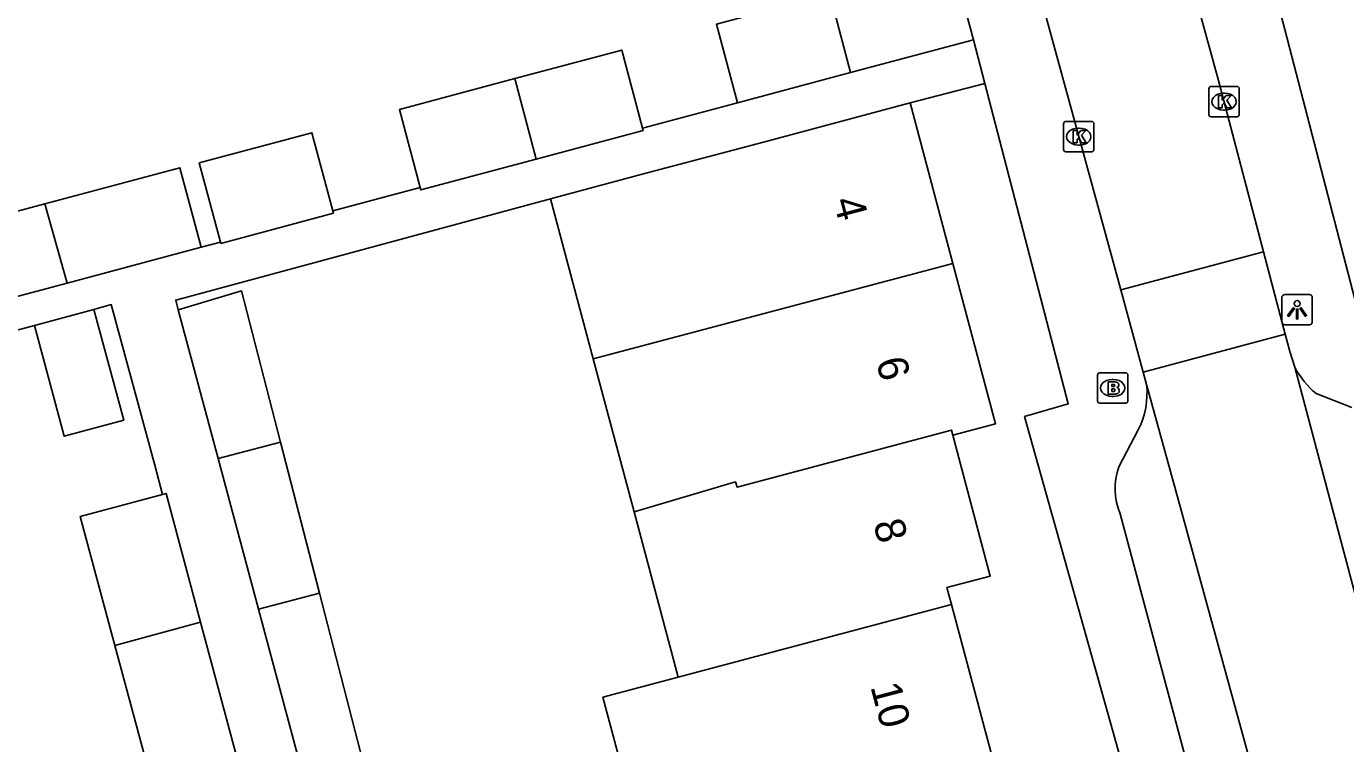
# Model space of a CAD drawing. Extents: x 162542 to 163144, y 380786 to 381511.
# Drawn here: x 162710.18 to 162753.59, y 381000.84 to 381024.45 of the extents above; entities that cross this region are included whole.
import ezdxf

# ---------------------------------------------------------------- set-up
doc = ezdxf.new("R2010")
doc.units = 0
for name, color, linetype in [('IMGEO_Brandkraan', 7, 'Continuous'), ('IMGEO_Kolk', 7, 'Continuous'), ('IMGEO_Lichtpunt', 7, 'Continuous'), ('IMGEO_Pand', 7, 'Continuous'), ('IMGEO_Pand_nummerreeks', 7, 'Continuous'), ('IMGEO_Rijbaan_lokaal_open', 7, 'Continuous'), ('IMGEO_Voetpad_open', 7, 'Continuous')]:
    doc.layers.add(name, color=color, linetype=linetype)

msp = doc.modelspace()

# ---------------------------------------------------------------- linework, layer by layer
at = {"layer": 'IMGEO_Brandkraan'}
for p, q in [((162745.423, 381012.122), (162745.423, 381012.974)), ((162745.498, 381013.048), (162746.35, 381013.048)), ((162745.911, 381012.828), (162745.936, 381012.828)), ((162746.424, 381012.974), (162746.424, 381012.122)), ((162746.35, 381012.048), (162745.498, 381012.048)), ((162745.934, 381012.268), (162745.909, 381012.268))]:
    msp.add_line(p, q, dxfattribs=at)
for points in [[(162745.423, 381012.122), (162745.423, 381012.974)], [(162745.498, 381013.048), (162746.35, 381013.048)], [(162746.424, 381012.974), (162746.424, 381012.122)], [(162745.771, 381012.748), (162745.771, 381012.348), (162745.984, 381012.348)], [(162746.002, 381012.748), (162745.771, 381012.748)], [(162745.95, 381012.667), (162745.896, 381012.667), (162745.896, 381012.591)], [(162745.896, 381012.591), (162745.949, 381012.591)], [(162745.958, 381012.515), (162745.896, 381012.515), (162745.896, 381012.434)], [(162745.896, 381012.434), (162745.958, 381012.434)], [(162746.35, 381012.048), (162745.498, 381012.048)]]:
    msp.add_lwpolyline(points, dxfattribs=at)
for centre, radius, start, end in [((162745.5, 381012.972), 0.0765, 91.552, 178.448), ((162745.5, 381012.972), 0.0765, 91.552, 178.448), ((162746.348, 381012.972), 0.0765, 1.552, 88.448), ((162746.348, 381012.972), 0.0765, 1.552, 88.448), ((162745.951, 381012.629), 0.0379, 267.8285, 90.9355), ((162745.959, 381012.474), 0.0404, 269.8759, 90.5077), ((162745.99, 381012.599), 0.251, 268.6676, 293.5347), ((162746.006, 381012.603), 0.145, 59.4692, 91.5367), ((162746.031, 381012.65), 0.0922, 285.5137, 58.1501), ((162746.036, 381012.458), 0.105, 301.3115, 78.989), ((162745.5, 381012.124), 0.0765, 181.552, 268.448), ((162745.5, 381012.124), 0.0765, 181.552, 268.448), ((162746.348, 381012.124), 0.0765, 271.552, 358.448), ((162746.348, 381012.124), 0.0765, 271.552, 358.448)]:
    msp.add_arc(centre, radius, start, end, dxfattribs=at)
for centre, major_axis, ratio, start_param, end_param in [((162745.91, 381012.548), (-0.387, 0.002), 0.722429, 4.712389, 7.853982), ((162745.935, 381012.548), (-0.39, 0.002), 0.717154, 1.570796, 4.712389)]:
    msp.add_ellipse(centre, major_axis=major_axis, ratio=ratio, start_param=start_param, end_param=end_param, dxfattribs=at)
at = {"layer": 'IMGEO_Kolk'}
for p, q in [((162749.087, 381021.544), (162749.087, 381022.396)), ((162749.162, 381022.47), (162750.014, 381022.47)), ((162750.088, 381022.396), (162750.088, 381021.544)), ((162749.575, 381022.25), (162749.6, 381022.25)), ((162749.598, 381021.69), (162749.573, 381021.69)), ((162744.306, 381020.393), (162744.306, 381021.245)), ((162744.381, 381021.319), (162745.233, 381021.319)), ((162744.794, 381021.099), (162744.819, 381021.099)), ((162745.307, 381021.245), (162745.307, 381020.393)), ((162750.014, 381021.47), (162749.162, 381021.47)), ((162745.233, 381020.319), (162744.381, 381020.319)), ((162744.817, 381020.539), (162744.792, 381020.539))]:
    msp.add_line(p, q, dxfattribs=at)
for points in [[(162749.087, 381021.544), (162749.087, 381022.396)], [(162749.162, 381022.47), (162750.014, 381022.47)], [(162750.088, 381022.396), (162750.088, 381021.544)], [(162749.408, 381022.17), (162749.531, 381022.17), (162749.531, 381022.019), (162749.661, 381022.17), (162749.825, 381022.17), (162749.679, 381022.019), (162749.832, 381021.77), (162749.68, 381021.77), (162749.595, 381021.934), (162749.531, 381021.867), (162749.531, 381021.77), (162749.408, 381021.77), (162749.408, 381022.17)], [(162744.306, 381020.393), (162744.306, 381021.245)], [(162744.381, 381021.319), (162745.233, 381021.319)], [(162745.307, 381021.245), (162745.307, 381020.393)], [(162750.014, 381021.47), (162749.162, 381021.47)], [(162744.627, 381021.019), (162744.75, 381021.019), (162744.75, 381020.868), (162744.88, 381021.019), (162745.044, 381021.019), (162744.898, 381020.868), (162745.051, 381020.619), (162744.899, 381020.619), (162744.814, 381020.783), (162744.75, 381020.716), (162744.75, 381020.619), (162744.627, 381020.619), (162744.627, 381021.019)], [(162745.233, 381020.319), (162744.381, 381020.319)]]:
    msp.add_lwpolyline(points, dxfattribs=at)
for centre, start, end in [((162749.164, 381022.394), 91.552, 178.448), ((162749.164, 381022.394), 91.552, 178.448), ((162750.012, 381022.394), 1.552, 88.448), ((162750.012, 381022.394), 1.552, 88.448), ((162749.164, 381021.546), 181.552, 268.448), ((162749.164, 381021.546), 181.552, 268.448), ((162750.012, 381021.546), 271.552, 358.448), ((162750.012, 381021.546), 271.552, 358.448), ((162744.383, 381021.243), 91.552, 178.448), ((162744.383, 381021.243), 91.552, 178.448), ((162745.231, 381021.243), 1.552, 88.448), ((162745.231, 381021.243), 1.552, 88.448), ((162744.383, 381020.395), 181.552, 268.448), ((162744.383, 381020.395), 181.552, 268.448), ((162745.231, 381020.395), 271.552, 358.448), ((162745.231, 381020.395), 271.552, 358.448)]:
    msp.add_arc(centre, 0.0765, start, end, dxfattribs=at)
for centre, major_axis, ratio, start_param, end_param in [((162749.574, 381021.97), (-0.387, 0.002), 0.722429, 4.712389, 7.853982), ((162749.599, 381021.97), (-0.39, 0.002), 0.717154, 1.570796, 4.712389), ((162744.793, 381020.819), (-0.387, 0.002), 0.722429, 4.712389, 7.853982), ((162744.818, 381020.819), (-0.39, 0.002), 0.717154, 1.570796, 4.712389)]:
    msp.add_ellipse(centre, major_axis=major_axis, ratio=ratio, start_param=start_param, end_param=end_param, dxfattribs=at)
at = {"layer": 'IMGEO_Lichtpunt'}
for p, q in [((162751.494, 381015.528), (162751.494, 381014.721)), ((162751.494, 381015.528), (162751.494, 381014.721)), ((162752.396, 381015.623), (162751.588, 381015.623)), ((162752.396, 381015.623), (162751.588, 381015.623)), ((162752.49, 381014.721), (162752.49, 381015.528)), ((162752.49, 381014.721), (162752.49, 381015.528)), ((162751.588, 381014.627), (162752.396, 381014.627)), ((162751.588, 381014.627), (162752.396, 381014.627))]:
    msp.add_line(p, q, dxfattribs=at)
for points in [[(162751.868, 381015.192), (162751.907, 381015.164), (162751.719, 381014.902), (162751.681, 381014.929), (162751.868, 381015.192)], [(162751.97, 381015.144), (162752.017, 381015.144), (162752.017, 381014.822), (162751.97, 381014.822), (162751.97, 381015.144)], [(162752.08, 381015.164), (162752.118, 381015.191), (162752.305, 381014.929), (162752.266, 381014.901), (162752.08, 381015.164)]]:
    msp.add_lwpolyline(points, dxfattribs=at)
msp.add_circle((162751.993, 381015.326), 0.0994, dxfattribs=at)
for centre, start, end in [((162751.588, 381015.528), 90, 180), ((162751.588, 381015.528), 90, 180), ((162752.396, 381015.528), 0, 90), ((162752.396, 381015.528), 0, 90), ((162751.588, 381014.721), 180, 270), ((162751.588, 381014.721), 180, 270), ((162752.396, 381014.721), 270, 0), ((162752.396, 381014.721), 270, 360)]:
    msp.add_arc(centre, 0.0946, start, end, dxfattribs=at)
at = {"layer": 'IMGEO_Pand'}
for points in [[(162740.737, 381026.252), (162741.338, 381024.003)], [(162733.576, 381021.93), (162732.885, 381024.518), (162736.609, 381025.513), (162736.699, 381025.174)], [(162737.298, 381022.924), (162736.699, 381025.174)], [(162730.454, 381021.097), (162729.767, 381023.669), (162726.245, 381022.729)], [(162741.338, 381024.003), (162737.298, 381022.924)], [(162737.298, 381022.924), (162733.576, 381021.93)], [(162726.245, 381022.729), (162722.45, 381021.716), (162723.136, 381019.146)], [(162726.95, 381020.076), (162726.245, 381022.729)], [(162727.427, 381018.777), (162730.443, 381019.58), (162734.432, 381020.641), (162739.263, 381021.926)], [(162740.667, 381016.648), (162739.263, 381021.926)], [(162730.454, 381021.097), (162730.475, 381021.018), (162726.95, 381020.076)], [(162720.259, 381018.379), (162719.573, 381020.947), (162715.868, 381019.958), (162716.565, 381017.347)], [(162715.93, 381017.177), (162715.232, 381019.792), (162710.781, 381018.604)], [(162726.95, 381020.076), (162723.158, 381019.064), (162723.136, 381019.146)], [(162710.781, 381018.604), (162706.564, 381017.478), (162707.263, 381014.863)], [(162711.515, 381015.998), (162710.781, 381018.604)], [(162728.832, 381013.503), (162727.427, 381018.777)], [(162720.259, 381018.379), (162720.281, 381018.296), (162716.576, 381017.307), (162716.565, 381017.347)], [(162715.93, 381017.177), (162711.515, 381015.998)], [(162740.667, 381016.648), (162728.832, 381013.503)], [(162740.662, 381010.993), (162742.071, 381011.368), (162740.667, 381016.648)], [(162711.515, 381015.998), (162707.263, 381014.863)], [(162715.177, 381015.121), (162717.259, 381015.739), (162718.54, 381010.768)], [(162712.399, 381015.133), (162713.38, 381011.488), (162711.423, 381010.961), (162710.442, 381014.606)], [(162710.442, 381014.606), (162712.399, 381015.133)], [(162716.49, 381010.223), (162715.177, 381015.121)], [(162730.172, 381008.47), (162728.832, 381013.503)], [(162730.172, 381008.47), (162733.516, 381009.456), (162733.561, 381009.288), (162740.616, 381011.164), (162740.662, 381010.993)], [(162718.54, 381010.768), (162716.49, 381010.223)], [(162718.54, 381010.768), (162719.82, 381005.798)], [(162740.62, 381005.421), (162740.471, 381005.98), (162741.895, 381006.359), (162740.662, 381010.993)], [(162717.819, 381005.264), (162716.49, 381010.223)], [(162713.089, 381004.076), (162711.951, 381008.318), (162714.657, 381009.043)], [(162714.657, 381009.043), (162714.775, 381009.075), (162715.911, 381004.838)], [(162731.622, 381003.025), (162730.172, 381008.47)], [(162717.819, 381005.264), (162719.82, 381005.798)], [(162719.82, 381005.798), (162721.245, 381000.262)], [(162740.62, 381005.421), (162731.622, 381003.025)], [(162741.985, 381000.29), (162740.62, 381005.421)], [(162719.299, 380999.744), (162717.819, 381005.264)], [(162715.911, 381004.838), (162713.089, 381004.076)], [(162715.911, 381004.838), (162716.807, 381001.498), (162717.235, 380999.903)], [(162717.235, 380999.903), (162714.413, 380999.146), (162713.984, 381000.742), (162713.089, 381004.076)], [(162730.518, 380997.236), (162729.151, 381002.367), (162731.622, 381003.025)]]:
    msp.add_lwpolyline(points, dxfattribs=at)
at = {"layer": 'IMGEO_Rijbaan_lokaal_open'}
for points in [[(162746.189, 381015.774), (162743.577, 381025.319), (162739.733, 381039.548), (162739.698, 381039.707)], [(162748.74, 381025.096), (162749.402, 381022.671), (162750.888, 381017.029)], [(162746.189, 381015.774), (162750.888, 381017.029)], [(162750.888, 381017.029), (162751.602, 381014.32)], [(162746.928, 381013.073), (162746.189, 381015.774)], [(162751.602, 381014.32), (162746.928, 381013.073)], [(162751.602, 381014.32), (162751.752, 381013.749), (162751.918, 381013.227)], [(162747.039, 381012.667), (162746.928, 381013.073)], [(162751.918, 381013.227), (162754.344, 381004.096)], [(162752.55, 380992.366), (162751.554, 380996.167), (162750.511, 381000), (162748.173, 381008.523), (162747.039, 381012.667)]]:
    msp.add_lwpolyline(points, dxfattribs=at)
at = {"layer": 'IMGEO_Voetpad_open'}
for points in [[(162763.686, 380984.593), (162759.578, 381000), (162755.726, 381014.447), (162754.046, 381014.881), (162751.366, 381025.19)], [(162741.713, 381022.565), (162741.338, 381024.003)], [(162739.263, 381021.926), (162741.713, 381022.565)], [(162741.713, 381022.565), (162744.463, 381012.029), (162743.026, 381011.614), (162746.28, 381000), (162748.205, 380992.388), (162751.174, 380981.237)], [(162733.576, 381021.93), (162730.454, 381021.097)], [(162723.136, 381019.146), (162720.259, 381018.379)], [(162715.177, 381015.121), (162715.091, 381015.44), (162727.427, 381018.777)], [(162716.565, 381017.347), (162715.93, 381017.177)], [(162714.657, 381009.043), (162714.399, 381010.007), (162712.97, 381015.29), (162712.399, 381015.133)], [(162710.442, 381014.606), (162698.469, 381011.4)], [(162752.619, 381012.362), (162753.793, 381011.903)], [(162746.127, 381009.956), (162746.764, 381011.167)], [(162751.381, 380993.109), (162750.303, 380992.827), (162748.414, 381000), (162746.171, 381008.407)]]:
    msp.add_lwpolyline(points, dxfattribs=at)
for centre, radius, start, end in [((162754.602, 381014.686), 3.055, 208.522, 229.521), ((162744.364, 381012.382), 2.69, 333.1449, 6.0774), ((162748.16, 381009.239), 2.156, 160.5603, 202.6938)]:
    msp.add_arc(centre, radius, start, end, dxfattribs=at)

# ---------------------------------------------------------------- texts
at = {"layer": 'IMGEO_Pand_nummerreeks'}
for s, rotation, p in [('4', 284.8936, (162736.724, 381018.709)), ('6', 284.8936, (162738.128, 381013.43)), ('8', 284.8999, (162738.039, 381008.094)), ('10', 284.8986, (162737.945, 381002.72))]:
    msp.add_text(s, height=1, rotation=rotation, dxfattribs=at).set_placement(p)

doc.saveas('drawing.dxf')
